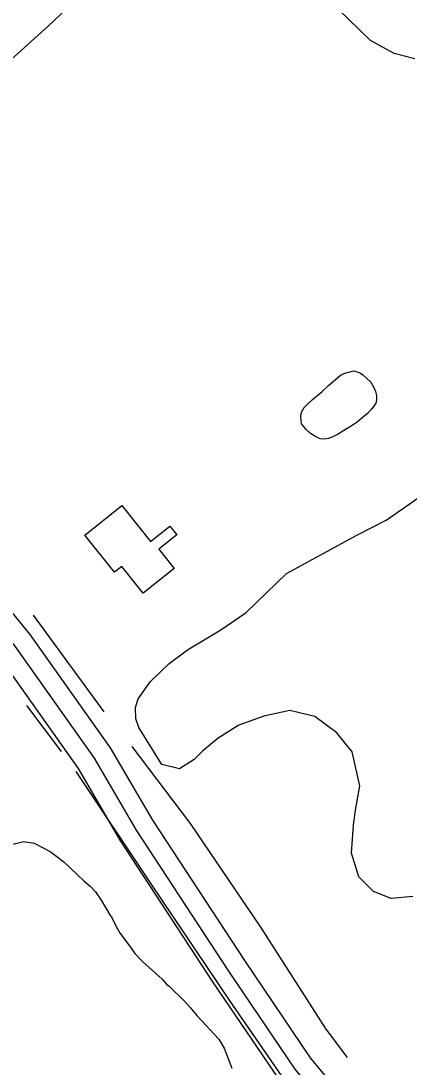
# Model space of a CAD drawing. Extents: x 3704301 to 3742427, y 506229 to 532009.
# Drawn here: x 3725923 to 3726228, y 514774 to 515596 of the extents above; entities that cross this region are included whole.
import ezdxf

# ---------------------------------------------------------------- set-up
doc = ezdxf.new("R2010")
doc.units = 0
for name, color, linetype in [('V-BLDG-OTLN', 7, 'Continuous'), ('V-ROAD-CNTR', 7, 'Continuous'), ('V-SITE-VEGE', 7, 'Continuous'), ('V-TOPO-SHOR', 7, 'Continuous')]:
    doc.layers.add(name, color=color, linetype=linetype)

msp = doc.modelspace()

# ---------------------------------------------------------------- linework, layer by layer
at = {"layer": 'V-BLDG-OTLN'}
msp.add_lwpolyline([(3725996.27, 515163), (3725973.06, 515192.14), (3726002.24, 515215.38), (3726024.71, 515187.17), (3726039.84, 515199.22), (3726045.26, 515192.4), (3726031.05, 515181.08), (3726043.12, 515165.91), (3726018.8, 515146.54), (3726002.04, 515167.59)], close=True, dxfattribs=at)
at = {"layer": 'V-ROAD-CNTR'}
for points in [[(3726570.03, 514271.4), (3726306.89, 514569.32), (3726138.33, 514772.41), (3726086.19, 514849.45), (3726013.64, 514960.26), (3725980.7, 515016.95), (3725918.33, 515104.98), (3725822.96, 515221.36), (3725533.32, 515614.88)], [(3726173.14, 514753.97), (3726150.35, 514781.43), (3726098.67, 514857.76), (3726026.41, 514968.14), (3725993.33, 515025.07), (3725930.27, 515114.08), (3725834.81, 515230.56), (3725811.81, 515261.81)], [(3726150.05, 514734.81), (3726126.32, 514763.4), (3726073.7, 514841.13), (3726000.87, 514952.38), (3725968.07, 515008.83), (3725906.4, 515095.87), (3725811.12, 515212.15), (3725787.65, 515244.03)]]:
    msp.add_lwpolyline(points, dxfattribs=at)
at = {"layer": 'V-SITE-VEGE'}
for p, q in [((3725915.4, 514949.16), (3725925.19, 514951.28)), ((3725925.19, 514951.28), (3725933.34, 514950.15)), ((3725933.34, 514950.15), (3725945.8, 514943.56)), ((3725945.8, 514943.56), (3725951.22, 514939.73)), ((3725951.22, 514939.73), (3725956.63, 514935.35)), ((3725956.63, 514935.35), (3725972.31, 514920.59)), ((3725972.31, 514920.59), (3725977.18, 514916.22)), ((3725977.18, 514916.22), (3725981.51, 514911.85)), ((3725981.51, 514911.85), (3725985.82, 514905.3)), ((3725985.82, 514905.3), (3725992.83, 514893.86)), ((3725992.83, 514893.86), (3725994.44, 514891.13)), ((3725994.44, 514891.13), (3725997.67, 514884.59)), ((3725997.67, 514884.59), (3726000.9, 514879.14)), ((3726000.9, 514879.14), (3726009, 514868.22)), ((3726009, 514868.22), (3726012.23, 514863.32)), ((3726012.23, 514863.32), (3726018.72, 514856.76)), ((3726018.72, 514856.76), (3726033.86, 514843.09)), ((3726033.86, 514843.09), (3726037.11, 514839.27)), ((3726037.11, 514839.27), (3726039.27, 514837.63)), ((3726039.27, 514837.63), (3726051.17, 514826.15)), ((3726051.17, 514826.15), (3726056.03, 514820.69)), ((3726056.03, 514820.69), (3726060.89, 514814.69)), ((3726060.89, 514814.69), (3726078.18, 514796.12)), ((3726078.18, 514796.12), (3726082.49, 514789.03)), ((3726082.49, 514789.03), (3726088.39, 514773.23))]:
    msp.add_line(p, q, dxfattribs=at)
for points in [[(3726045.05, 515687.73), (3725944.4, 515592.34), (3725843.76, 515501.95)], [(3726232.08, 515566.56), (3726215.91, 515570.81), (3726197.43, 515580.85), (3726138.58, 515638.31)], [(3726230.54, 514908.15), (3726213.59, 514906.62), (3726199.73, 514912.04), (3726188.19, 514923.61), (3726182.44, 514942.1), (3726184.01, 514964.44), (3726185.95, 514977.53), (3726189.05, 514995.24), (3726182.92, 515021.83), (3726171, 515036.86), (3726153.69, 515049.59), (3726134.05, 515054.24), (3726113.63, 515050.03), (3726093.98, 515042.73), (3726077.79, 515032.74), (3726065.84, 515022.74), (3726058.9, 515015.82), (3726047.33, 515008.52), (3726033.47, 515012), (3726015.41, 515040.91), (3726013.1, 515047.84), (3726012.73, 515056.7), (3726015.05, 515063.63), (3726024.69, 515077.1), (3726039.35, 515091.33), (3726053.61, 515102.1), (3726079.82, 515117.86), (3726099.87, 515131.31), (3726131.49, 515162.09), (3726186.6, 515192.06), (3726209.73, 515203.97), (3726298.39, 515265.87)]]:
    msp.add_lwpolyline(points, dxfattribs=at)
at = {"layer": 'V-TOPO-SHOR'}
for p, q in [((3725932.51, 515129.19), (3725988.07, 515053.36)), ((3725927.36, 515058.25), (3725954.38, 515022.12))]:
    msp.add_line(p, q, dxfattribs=at)
for points in [[(3726164.33, 515309.73), (3726170.06, 515314.7), (3726173.89, 515317.94), (3726178.1, 515319.85), (3726181.16, 515320.61), (3726184.03, 515321.37), (3726186.89, 515320.6), (3726189.56, 515319.45), (3726191.29, 515318.3), (3726194.15, 515315.62), (3726197.58, 515312.37), (3726199.87, 515308.35), (3726201.21, 515305.1), (3726202.16, 515301.85), (3726202.15, 515298.6), (3726201.58, 515295.93), (3726200.04, 515293.44), (3726197.56, 515290.77), (3726194.88, 515287.91), (3726191.82, 515285.04), (3726186.84, 515281.04), (3726182.06, 515277.79), (3726176.32, 515274.36), (3726171.92, 515271.5), (3726167.71, 515269.4), (3726164.27, 515268.07), (3726161.41, 515267.5), (3726157.77, 515267.89), (3726153.57, 515269.99), (3726150.33, 515272.1), (3726146.7, 515275.35), (3726144.98, 515277.65), (3726143.26, 515279.75), (3726142.88, 515281.67), (3726142.7, 515286.06), (3726143.27, 515288.74), (3726145.38, 515292.56), (3726147.68, 515294.85), (3726151.7, 515298.86), (3726159.54, 515305.15), (3726164.33, 515309.73)], [(3726009.94, 515026.02), (3726055.73, 514965.41), (3726111.03, 514884.17), (3726162.21, 514803.97), (3726178.93, 514781.53)], [(3725966.13, 515006.42), (3726025.01, 514918.04), (3726086.48, 514826.74), (3726127.63, 514766.65), (3726138.18, 514751.95), (3726145.64, 514742.92), (3726170.16, 514715.46)]]:
    msp.add_lwpolyline(points, dxfattribs=at)

doc.saveas('drawing.dxf')
